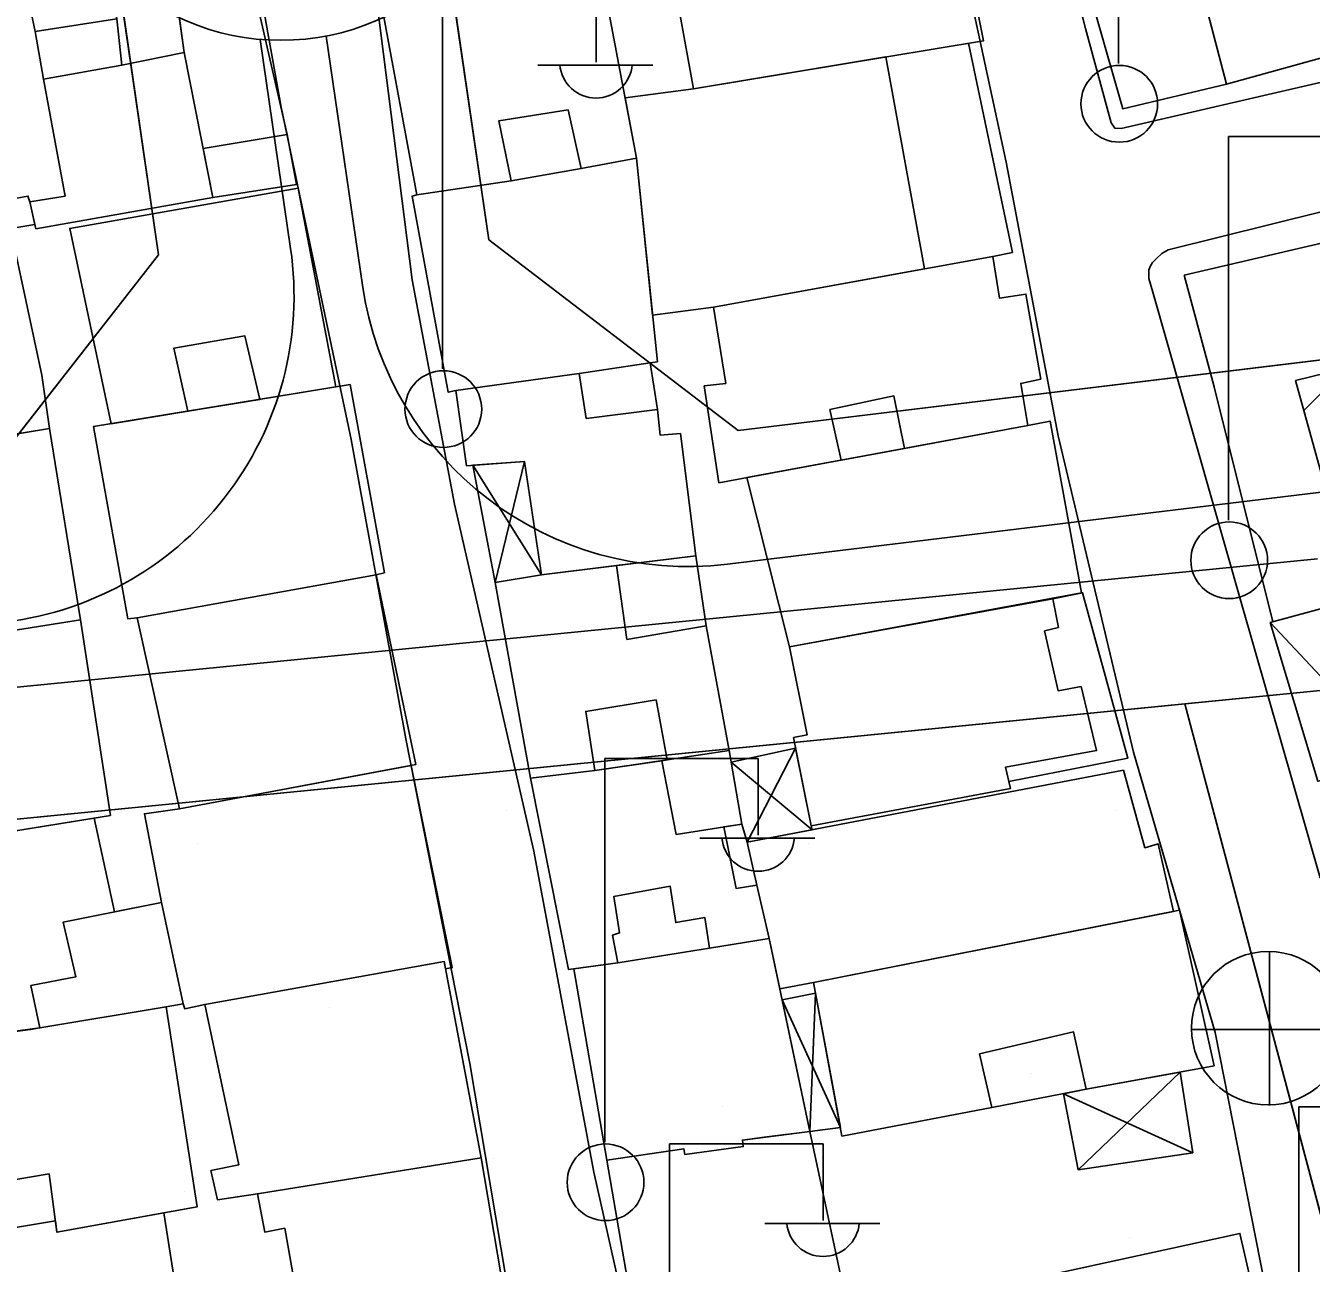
# Model space of a CAD drawing. Extents: x 417997 to 421451, y 4451742 to 4455216.
# Drawn here: x 419338.7 to 419397.4, y 4453527.9 to 4453584.3 of the extents above; entities that cross this region are included whole.
import ezdxf

# ---------------------------------------------------------------- set-up
doc = ezdxf.new("R2010")
doc.units = 0
for name, color, linetype in [('ADAKENARI', 7, 'Continuous'), ('B_Kapi', 7, 'Continuous'), ('B_Mesken', 7, 'Continuous'), ('B_Resmi', 7, 'Continuous'), ('B_Sundurma', 7, 'Continuous'), ('B_Tarama', 7, 'Continuous'), ('B_Teras', 7, 'Continuous'), ('Default', 7, 'Continuous'), ('KALDIRIM', 7, 'Continuous'), ('KD_DAIRE', 7, 'Continuous'), ('PL_AYA_PARK_DINLENME', 7, 'Continuous'), ('PL_SAY_SPOR', 7, 'Continuous'), ('PL_TİCK', 7, 'Continuous'), ('S_Elektrik_Diregi', 7, 'Continuous'), ('S_Rogar_Kapagi', 7, 'Continuous'), ('Sinir_Duvar_tek_tarafa_ait', 7, 'Continuous'), ('Sinir_Tel_bir_taraf', 7, 'Continuous'), ('TR_PARKALANI', 7, 'Continuous'), ('TR_TİCK', 7, 'Continuous'), ('Yol_Sose', 7, 'Continuous')]:
    doc.layers.add(name, color=color, linetype=linetype)

# ---------------------------------------------------------------- blocks, each defined once
blk = doc.blocks.new('POINT_DISPLAY')
at = {"layer": 'Default'}
blk.add_line((0, 0), (0, 0), dxfattribs=at)

msp = doc.modelspace()

# ---------------------------------------------------------------- linework, layer by layer
at = {"layer": 'ADAKENARI'}
for p, q in [((419359.858, 4453574.567), (419353.743, 4453616.538)), ((419359.858, 4453574.567), (419353.743, 4453616.538)), ((419338.619, 4453616.3), (419344.799, 4453573.879)), ((419338.619, 4453616.3), (419344.799, 4453573.879)), ((419371.227, 4453565.872), (419505.472, 4453582.115)), ((419371.227, 4453565.872), (419505.472, 4453582.115)), ((419359.858, 4453574.567), (419371.227, 4453565.872)), ((419359.858, 4453574.567), (419371.227, 4453565.872)), ((419336.29, 4453563.001), (419344.799, 4453573.879)), ((419336.29, 4453563.001), (419344.799, 4453573.879)), ((419398.255, 4453554.046), (419202.527, 4453534.721)), ((419398.255, 4453554.046), (419202.527, 4453534.721)), ((419391.61, 4453553.39), (419404.774, 4453503.862)), ((419391.61, 4453553.39), (419404.774, 4453503.862))]:
    msp.add_line(p, q, dxfattribs=at)
at = {"layer": 'B_Kapi'}
msp.add_lwpolyline([(419392.948, 4453567.861), (419391.574, 4453572.953)], dxfattribs=at)
at = {"layer": 'B_Mesken'}
for points in [[(419344.56, 4453594.065), (419345.935, 4453587.772), (419348.827, 4453588.255), (419349.207, 4453585.758), (419345.673, 4453585.224), (419345.969, 4453583.113), (419343.12, 4453582.541), (419339.541, 4453581.89), (419339.174, 4453584.072), (419338.054, 4453589.352), (419336.577, 4453589.097), (419335.888, 4453592.674)], [(419369.191, 4453581.45), (419367.369, 4453591.505), (419380.374, 4453593.876), (419382.429, 4453583.649)], [(419401.482, 4453583.878), (419400.544, 4453587.643), (419399.261, 4453592.144), (419391.301, 4453590.105), (419386.403, 4453588.851), (419388.787, 4453580.54), (419393.508, 4453581.669)], [(419354.977, 4453585.222), (419364.963, 4453586.902), (419366.601, 4453578.297), (419364.077, 4453577.814), (419360.886, 4453577.253), (419356.584, 4453576.624)], [(419350.657, 4453579.367), (419351.094, 4453577.084), (419347.278, 4453576.493), (419339.2, 4453575.068), (419338.929, 4453576.295), (419340.53, 4453576.564), (419339.541, 4453581.89), (419343.12, 4453582.541), (419345.969, 4453583.113), (419345.673, 4453585.224), (419349.207, 4453585.758)], [(419339.158, 4453575.261), (419338.929, 4453576.295), (419338.836, 4453576.562), (419338.157, 4453576.443), (419336.941, 4453582.384), (419337.796, 4453582.544), (419337.523, 4453583.917), (419325.445, 4453581.84), (419327.193, 4453573.123), (419331.942, 4453574.06)], [(419377.975, 4453582.909), (419379.729, 4453573.241), (419370.114, 4453571.501), (419367.333, 4453571.126), (419366.601, 4453578.297), (419366.078, 4453581.042), (419369.191, 4453581.45)], [(419358.361, 4453567.695), (419363.975, 4453568.461), (419367.226, 4453568.954), (419367.55, 4453569.003), (419366.601, 4453578.297), (419364.077, 4453577.814), (419360.886, 4453577.253), (419356.584, 4453576.624), (419356.369, 4453576.562), (419358.013, 4453567.608)], [(419342.636, 4453566.176), (419340.745, 4453575.087), (419351.17, 4453576.927), (419352.877, 4453567.854)], [(419339.465, 4453568.391), (419339.819, 4453565.962), (419335.36, 4453565.221), (419332.268, 4453564.707), (419331.361, 4453564.556), (419328.94, 4453564.136), (419328.458, 4453566.627), (419328.724, 4453566.674), (419327.516, 4453573.187), (419331.942, 4453574.06), (419338.043, 4453575.076)], [(419370.349, 4453563.479), (419369.685, 4453567.901), (419370.666, 4453568.015), (419370.114, 4453571.501), (419382.848, 4453573.805), (419383.16, 4453571.904), (419384.361, 4453572.089), (419385.039, 4453568.21), (419384.125, 4453568.017), (419384.44, 4453566.093)], [(419358.361, 4453567.695), (419363.975, 4453568.461), (419367.226, 4453568.954), (419367.549, 4453566.828), (419367.683, 4453565.649), (419368.597, 4453565.727), (419369.297, 4453560.146), (419362.264, 4453559.281), (419361.484, 4453564.456), (419358.849, 4453564.26)], [(419343.815, 4453557.32), (419354.721, 4453559.282), (419355.097, 4453559.377), (419353.529, 4453567.96), (419341.826, 4453566.043), (419343.393, 4453557.274), (419343.815, 4453557.32)], [(419371.628, 4453563.716), (419373.578, 4453555.998), (419386.9, 4453558.455), (419385.466, 4453566.292), (419384.44, 4453566.093), (419378.661, 4453565.021), (419375.086, 4453564.358)], [(419330.59, 4453555.541), (419330.194, 4453555.479), (419328.489, 4453563.753), (419331.434, 4453564.163), (419331.361, 4453564.556), (419339.819, 4453565.962), (419341.238, 4453557.222)], [(419369.771, 4453556.949), (419370.827, 4453551.26), (419367.996, 4453550.836), (419367.75, 4453550.8), (419364.69, 4453550.347), (419361.769, 4453549.998), (419360.147, 4453558.932), (419362.264, 4453559.281), (419365.684, 4453559.702), (419369.297, 4453560.146)], [(419345.75, 4453548.601), (419356.529, 4453550.623), (419354.721, 4453559.282), (419343.815, 4453557.32)], [(419385.586, 4453558.178), (419373.578, 4453555.998), (419374.378, 4453551.977), (419373.761, 4453551.854), (419374.56, 4453547.829), (419383.661, 4453549.536), (419383.585, 4453549.846), (419389.012, 4453550.922), (419386.942, 4453558.464)], [(419330.194, 4453555.479), (419331.854, 4453546.561), (419342.603, 4453548.303), (419341.238, 4453557.222), (419330.59, 4453555.541)], [(419370.58, 4453547.778), (419371.148, 4453544.967), (419372.09, 4453545.116), (419372.65, 4453542.694), (419369.931, 4453542.249), (419365.749, 4453541.583), (419363.502, 4453541.27), (419361.769, 4453549.998), (419364.69, 4453550.347), (419367.75, 4453550.8), (419367.996, 4453550.836), (419370.827, 4453551.26), (419371.408, 4453547.909)], [(419356.312, 4453550.582), (419358.196, 4453541.359), (419357.886, 4453541.301), (419357.824, 4453541.632), (419346.905, 4453539.679), (419345.993, 4453539.481), (419345.918, 4453539.709), (419344.931, 4453544.323), (419344.148, 4453548.376), (419345.75, 4453548.601)], [(419388.811, 4453550.375), (419371.647, 4453547.081), (419372.09, 4453545.116), (419372.65, 4453542.694), (419373.135, 4453540.394), (419374.676, 4453540.68), (419391.087, 4453543.92), (419390.386, 4453547.01), (419389.788, 4453546.831)], [(419338.95, 4453538.54), (419333.648, 4453537.839), (419331.854, 4453546.561), (419341.864, 4453548.184), (419342.792, 4453543.901), (419344.931, 4453544.323), (419345.918, 4453539.709), (419345.137, 4453539.576), (419339.381, 4453538.612)], [(419387.111, 4453535.806), (419382.803, 4453534.98), (419375.969, 4453533.671), (419374.676, 4453540.68), (419391.361, 4453543.974), (419392.954, 4453536.878)], [(419372.65, 4453542.694), (419374.507, 4453533.883), (419372.424, 4453533.629), (419371.432, 4453533.493), (419371.468, 4453533.193), (419368.798, 4453532.834), (419368.762, 4453533.085), (419365.244, 4453532.575), (419363.737, 4453541.303), (419365.749, 4453541.583), (419369.931, 4453542.249), (419372.65, 4453542.694)], [(419359.509, 4453532.676), (419349.305, 4453531.04), (419347.483, 4453530.765), (419347.185, 4453532.101), (419348.455, 4453532.358), (419346.905, 4453539.679), (419357.824, 4453541.632)], [(419333.648, 4453537.839), (419332.675, 4453537.637), (419333.427, 4453533.276), (419334.115, 4453533.383), (419334.677, 4453528.901), (419340.09, 4453529.81), (419340.162, 4453529.281), (419346.558, 4453530.446), (419345.137, 4453539.576), (419339.381, 4453538.612)], [(419376.332, 4453525.353), (419374.507, 4453533.883), (419371.432, 4453533.493), (419371.468, 4453533.193), (419368.798, 4453532.834), (419368.762, 4453533.085), (419365.244, 4453532.575), (419366.829, 4453523.38), (419371.427, 4453524.285)], [(419349.888, 4453518.916), (419348.791, 4453524.862), (419351.292, 4453525.338), (419350.55, 4453529.465), (419349.641, 4453529.291), (419349.305, 4453531.04), (419359.509, 4453532.676), (419361.441, 4453521.282)], [(419334.677, 4453528.901), (419336.938, 4453515.871), (419349.741, 4453518.147), (419349.561, 4453518.837), (419349.888, 4453518.916), (419348.791, 4453524.862), (419348.263, 4453526.877), (419345.621, 4453526.493), (419345.039, 4453530.169), (419340.162, 4453529.281), (419340.09, 4453529.81)], [(419371.427, 4453524.285), (419394.12, 4453529.227), (419399.387, 4453506.327), (419382.429, 4453502.064), (419380.555, 4453509.169), (419380.037, 4453509.065), (419379.062, 4453516.236), (419373.453, 4453515.358)]]:
    msp.add_lwpolyline(points, close=True, dxfattribs=at)
at = {"layer": 'B_Resmi'}
msp.add_lwpolyline([(419401.64, 4453550.157), (419396.663, 4453568.153), (419427.961, 4453575.82), (419432.942, 4453557.929)], close=True, dxfattribs=at)
at = {"layer": 'B_Sundurma'}
for p, q in [((419360.147, 4453558.932), (419361.484, 4453564.456)), ((419362.264, 4453559.281), (419359.136, 4453564.281)), ((419401.491, 4453550.697), (419395.506, 4453557.101)), ((419371.647, 4453547.081), (419373.857, 4453551.373)), ((419370.918, 4453550.737), (419374.609, 4453547.649)), ((419373.241, 4453539.893), (419375.897, 4453534.065)), ((419374.766, 4453540.19), (419374.507, 4453533.883)), ((419386.74, 4453532.139), (419391.391, 4453536.592)), ((419386.074, 4453535.607), (419391.969, 4453532.913))]:
    msp.add_line(p, q, dxfattribs=at)
for points in [[(419362.264, 4453559.281), (419360.147, 4453558.932), (419359.136, 4453564.281), (419361.484, 4453564.456)], [(419399.425, 4453558.165), (419401.491, 4453550.697), (419397.679, 4453549.859), (419395.506, 4453557.101)], [(419371.647, 4453547.081), (419371.408, 4453547.909), (419370.918, 4453550.737), (419373.857, 4453551.373), (419374.56, 4453547.829), (419374.609, 4453547.649)], [(419374.766, 4453540.19), (419373.241, 4453539.893), (419374.507, 4453533.883), (419375.897, 4453534.065)], [(419386.74, 4453532.139), (419386.074, 4453535.607), (419387.111, 4453535.806), (419391.391, 4453536.592), (419391.969, 4453532.913)]]:
    msp.add_lwpolyline(points, close=True, dxfattribs=at)
at = {"layer": 'B_Tarama'}
msp.add_line((419397.044, 4453566.775), (419398.992, 4453568.723), dxfattribs=at)
at = {"layer": 'B_Teras'}
for points in [[(419386.403, 4453588.851), (419388.787, 4453580.54), (419393.508, 4453581.669), (419391.301, 4453590.105)], [(419339.174, 4453584.072), (419342.893, 4453584.644), (419342.542, 4453586.141), (419341.993, 4453586.054), (419341.784, 4453586.776), (419340.603, 4453586.631), (419340.472, 4453587.01), (419339.79, 4453586.905), (419339.611, 4453587.602), (419338.463, 4453587.424), (419339.174, 4453584.072)], [(419343.12, 4453582.541), (419342.893, 4453584.644), (419342.542, 4453586.141), (419345.478, 4453586.612), (419345.969, 4453583.113)], [(419339.541, 4453581.89), (419339.174, 4453584.072), (419342.893, 4453584.644), (419343.12, 4453582.541)], [(419345.969, 4453583.113), (419347.278, 4453576.493), (419339.2, 4453575.068), (419338.929, 4453576.295), (419340.53, 4453576.564), (419339.541, 4453581.89), (419343.12, 4453582.541)], [(419360.886, 4453577.253), (419360.315, 4453579.989), (419363.483, 4453580.497), (419364.077, 4453577.814)], [(419347.278, 4453576.493), (419346.834, 4453578.739), (419350.657, 4453579.367), (419351.094, 4453577.084)], [(419346.126, 4453566.747), (419345.496, 4453569.628), (419348.736, 4453570.183), (419349.42, 4453567.287)], [(419364.294, 4453566.408), (419363.975, 4453568.461), (419367.226, 4453568.954), (419367.549, 4453566.828)], [(419375.926, 4453564.514), (419375.417, 4453566.822), (419378.335, 4453567.441), (419378.819, 4453565.05)], [(419330.59, 4453555.541), (419330.153, 4453557.939), (419332.526, 4453558.282), (419331.361, 4453564.556), (419339.819, 4453565.962), (419341.238, 4453557.222)], [(419366.158, 4453556.328), (419365.684, 4453559.702), (419369.297, 4453560.146), (419369.771, 4453556.949)], [(419374.56, 4453547.829), (419373.761, 4453551.854), (419374.378, 4453551.977), (419373.578, 4453555.998), (419385.586, 4453558.178), (419385.839, 4453556.88), (419385.215, 4453556.721), (419385.83, 4453553.989), (419386.876, 4453554.18), (419387.585, 4453551.258), (419383.424, 4453550.504), (419383.661, 4453549.536)], [(419364.69, 4453550.347), (419364.283, 4453553.045), (419367.492, 4453553.574), (419367.996, 4453550.836)], [(419367.996, 4453550.836), (419370.827, 4453551.26), (419371.408, 4453547.909), (419368.404, 4453547.434), (419367.75, 4453550.8)], [(419365.749, 4453541.583), (419365.498, 4453542.839), (419365.825, 4453542.943), (419365.568, 4453544.611), (419368.128, 4453545.074), (419368.386, 4453543.415), (419369.708, 4453543.641), (419369.931, 4453542.249)], [(419345.137, 4453539.576), (419339.381, 4453538.612), (419338.977, 4453540.548), (419341.022, 4453540.935), (419340.448, 4453543.438), (419344.931, 4453544.323), (419345.918, 4453539.709)], [(419332.675, 4453537.637), (419333.648, 4453537.839), (419339.381, 4453538.612), (419345.137, 4453539.576), (419346.558, 4453530.446), (419340.162, 4453529.281), (419339.803, 4453531.944), (419336.755, 4453531.428), (419336.393, 4453533.738), (419333.427, 4453533.276)], [(419382.803, 4453534.98), (419382.244, 4453537.43), (419386.534, 4453538.426), (419387.111, 4453535.806)]]:
    msp.add_lwpolyline(points, close=True, dxfattribs=at)
at = {"layer": 'KALDIRIM'}
for p, q in [((419349.43, 4453583.713), (419350.82, 4453574.176)), ((419349.43, 4453583.713), (419350.82, 4453574.176)), ((419354.096, 4453572.498), (419352.439, 4453583.866)), ((419354.096, 4453572.498), (419352.439, 4453583.866)), ((419370.741, 4453559.77), (419456.823, 4453570.185)), ((419370.741, 4453559.77), (419456.823, 4453570.185)), ((419397.665, 4453560.017), (419297.597, 4453550.137)), ((419397.665, 4453560.017), (419297.597, 4453550.137))]:
    msp.add_line(p, q, dxfattribs=at)
for centre, start, end in [((419335.976, 4453572.014), 275.63867, 8.28903), ((419335.976, 4453572.014), 275.63867, 8.28903), ((419368.939, 4453574.661), 188.28903, 276.89877), ((419368.939, 4453574.661), 188.28903, 276.89877)]:
    msp.add_arc(centre, 15, start, end, dxfattribs=at)
at = {"layer": 'KD_DAIRE'}
msp.add_circle((419350.379, 4453594.672), 11, dxfattribs=at)
msp.add_circle((419350.379, 4453594.672), 11, dxfattribs=at)
at = {"layer": 'PL_AYA_PARK_DINLENME'}
msp.add_lwpolyline([(419391.61, 4453553.39), (419202.527, 4453534.721), (419194.603, 4453523.947), (419200.285, 4453496.517), (419202.368, 4453486.526), (419299.997, 4453506.67), (419368.973, 4453519.655), (419373.133, 4453497.59), (419398.114, 4453502.17), (419404.774, 4453503.862), (419391.61, 4453553.39)], dxfattribs=at)
msp.add_lwpolyline([(419391.61, 4453553.39), (419202.527, 4453534.721), (419194.603, 4453523.947), (419200.285, 4453496.517), (419202.368, 4453486.526), (419299.997, 4453506.67), (419368.973, 4453519.655), (419373.133, 4453497.59), (419398.114, 4453502.17), (419404.774, 4453503.862), (419391.61, 4453553.39)], dxfattribs=at)
at = {"layer": 'PL_SAY_SPOR'}
msp.add_lwpolyline([(419503.723, 4453528.997), (419500.569, 4453566.028), (419398.255, 4453554.046), (419391.61, 4453553.39), (419404.774, 4453503.862), (419464.319, 4453518.988), (419503.723, 4453528.997)], dxfattribs=at)
msp.add_lwpolyline([(419503.723, 4453528.997), (419500.569, 4453566.028), (419398.255, 4453554.046), (419391.61, 4453553.39), (419404.774, 4453503.862), (419464.319, 4453518.988), (419503.723, 4453528.997)], dxfattribs=at)
at = {"layer": 'PL_TİCK'}
for points in [[(419475.941, 4453646.07), (419362.177, 4453628.003), (419353.743, 4453616.538), (419359.858, 4453574.567), (419371.227, 4453565.872), (419485.439, 4453579.691), (419475.941, 4453646.07)], [(419475.941, 4453646.07), (419362.177, 4453628.003), (419353.743, 4453616.538), (419359.858, 4453574.567), (419371.227, 4453565.872), (419485.439, 4453579.691), (419475.941, 4453646.07)], [(419122.585, 4453540.825), (419170.939, 4453546.676), (419336.29, 4453563.001), (419344.799, 4453573.879), (419338.619, 4453616.3), (419327.187, 4453625.772), (419184.841, 4453619.737), (419123.402, 4453617.132)], [(419122.585, 4453540.825), (419170.939, 4453546.676), (419336.29, 4453563.001), (419344.799, 4453573.879), (419338.619, 4453616.3), (419327.187, 4453625.772), (419184.841, 4453619.737), (419123.402, 4453617.132)]]:
    msp.add_lwpolyline(points, dxfattribs=at)
at = {"layer": 'S_Elektrik_Diregi'}
for p, q in [((419388.583, 4453582.609), (419388.583, 4453600.109)), ((419357.75, 4453568.678), (419357.75, 4453586.178)), ((419364.75, 4453582.678), (419364.75, 4453586.178)), ((419362.09, 4453582.538), (419367.34, 4453582.538)), ((419393.596, 4453561.781), (419393.596, 4453579.281)), ((419393.596, 4453579.281), (419400.596, 4453579.281)), ((419365.148, 4453533.398), (419365.148, 4453550.899)), ((419365.148, 4453550.899), (419372.148, 4453550.899)), ((419372.148, 4453547.399), (419372.148, 4453550.899)), ((419369.488, 4453547.259), (419374.738, 4453547.259)), ((419396.812, 4453517.5), (419396.812, 4453535)), ((419396.812, 4453535), (419403.812, 4453535)), ((419368.105, 4453515.823), (419368.105, 4453533.323)), ((419368.105, 4453533.323), (419375.105, 4453533.323)), ((419375.105, 4453529.823), (419375.105, 4453533.323)), ((419372.445, 4453529.683), (419377.695, 4453529.683))]:
    msp.add_line(p, q, dxfattribs=at)
for centre in [(419388.619, 4453580.774), (419357.786, 4453566.843), (419393.632, 4453559.945), (419365.184, 4453531.563)]:
    msp.add_circle(centre, 1.75, dxfattribs=at)
for centre in [(419364.751, 4453582.691), (419372.149, 4453547.411), (419375.106, 4453529.836)]:
    msp.add_arc(centre, 1.658, 184.83843, 355.14641, dxfattribs=at)
at = {"layer": 'S_Rogar_Kapagi'}
for p, q in [((419395.467, 4453535.065), (419395.467, 4453542.065)), ((419391.897, 4453538.53), (419398.897, 4453538.53))]:
    msp.add_line(p, q, dxfattribs=at)
msp.add_circle((419395.413, 4453538.594), 3.5, dxfattribs=at)
at = {"layer": 'Sinir_Duvar_tek_tarafa_ait'}
for points in [[(419391.574, 4453572.953), (419416.229, 4453578.7)], [(419395.618, 4453557.131), (419392.948, 4453567.861)]]:
    msp.add_lwpolyline(points, dxfattribs=at)
at = {"layer": 'Sinir_Tel_bir_taraf'}
msp.add_lwpolyline([(419381.739, 4453583.534), (419383.743, 4453573.99), (419382.848, 4453573.805)], dxfattribs=at)
at = {"layer": 'TR_TİCK'}
for points in [[(419359.858, 4453574.567), (419371.227, 4453565.872), (419485.439, 4453579.691), (419475.941, 4453646.07), (419362.177, 4453628.003), (419353.743, 4453616.538), (419359.858, 4453574.567)], [(419359.858, 4453574.567), (419371.227, 4453565.872), (419485.439, 4453579.691), (419475.941, 4453646.07), (419362.177, 4453628.003), (419353.743, 4453616.538), (419359.858, 4453574.567)], [(419122.585, 4453540.825), (419170.939, 4453546.676), (419336.29, 4453563.001), (419344.799, 4453573.879), (419338.619, 4453616.3), (419327.187, 4453625.772), (419184.841, 4453619.737), (419123.402, 4453617.132)], [(419122.585, 4453540.825), (419170.939, 4453546.676), (419336.29, 4453563.001), (419344.799, 4453573.879), (419338.619, 4453616.3), (419327.187, 4453625.772), (419184.841, 4453619.737), (419123.402, 4453617.132)]]:
    msp.add_lwpolyline(points, dxfattribs=at)
at = {"layer": 'Yol_Sose'}
for points in [[(419426.437, 4453600.326), (419429.38, 4453592.699), (419430.037, 4453590.939), (419430.109, 4453590.687), (419430.134, 4453590.479), (419430.083, 4453590.281), (419429.982, 4453590.16), (419429.75, 4453589.935), (419411.934, 4453585.262), (419398.838, 4453581.987), (419388.699, 4453579.65), (419388.412, 4453579.666), (419388.248, 4453579.907), (419387.085, 4453584.204), (419383.652, 4453597.607), (419381.217, 4453608.744), (419380.382, 4453612.674), (419380.393, 4453612.815), (419380.436, 4453612.898), (419380.483, 4453612.922), (419393.674, 4453615.993)], [(419343.98, 4453614.407), (419347.813, 4453594.98), (419350.39, 4453580.615), (419353.575, 4453565.456), (419356.072, 4453551.799)], [(419352.279, 4453599.803), (419353.308, 4453594.167), (419354.809, 4453584.955), (419356.366, 4453572.743)], [(419380.852, 4453590.194), (419383.456, 4453578.115), (419385.831, 4453565.623), (419389.273, 4453551.193), (419392.987, 4453538.403), (419395.263, 4453526.894), (419398.186, 4453513.526)], [(419390.845, 4453574.104), (419411.975, 4453579.354), (419428.717, 4453583.593)], [(419397.785, 4453545.457), (419394.171, 4453558.086), (419390.151, 4453572.182), (419389.969, 4453572.795), (419389.965, 4453572.974), (419389.973, 4453573.198), (419390.036, 4453573.376), (419390.13, 4453573.525), (419390.294, 4453573.705), (419390.554, 4453573.938), (419390.845, 4453574.104)], [(419399.732, 4453505.636), (419392.76, 4453503.784), (419381.945, 4453501.539), (419372.253, 4453499.793), (419371.973, 4453499.782), (419371.819, 4453499.811), (419371.644, 4453499.921), (419371.554, 4453500.061), (419370.064, 4453508.153), (419367.173, 4453520.79), (419364.647, 4453532.023), (419361.909, 4453546.667), (419358.302, 4453562.499), (419356.366, 4453572.743)], [(419356.072, 4453551.799), (419358.995, 4453536.981), (419361.105, 4453524.439), (419361.878, 4453520.373), (419361.871, 4453520.222), (419361.848, 4453520.104), (419361.823, 4453520.014), (419361.7, 4453519.9), (419361.541, 4453519.806), (419359.152, 4453519.374)]]:
    msp.add_lwpolyline(points, dxfattribs=at)

# ---------------------------------------------------------------- block references
at = {"layer": 'TR_PARKALANI', "xscale": 0.1, "yscale": 0.10000000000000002}
for p in [(419360.659, 4453548.516), (419360.659, 4453548.516), (419388.504, 4453548.516), (419388.504, 4453548.516), (419346.587, 4453547.019), (419346.587, 4453547.019), (419374.432, 4453547.019), (419374.432, 4453547.019), (419352.575, 4453539.533), (419352.575, 4453539.533), (419384.612, 4453536.539), (419384.612, 4453536.539), (419370.54, 4453535.042), (419370.54, 4453535.042), (419360.061, 4453532.647), (419360.061, 4453532.647), (419345.988, 4453531.15), (419345.988, 4453531.15), (419389.103, 4453529.054), (419389.103, 4453529.054)]:
    msp.add_blockref('POINT_DISPLAY', p, dxfattribs=at)

doc.saveas('drawing.dxf')
